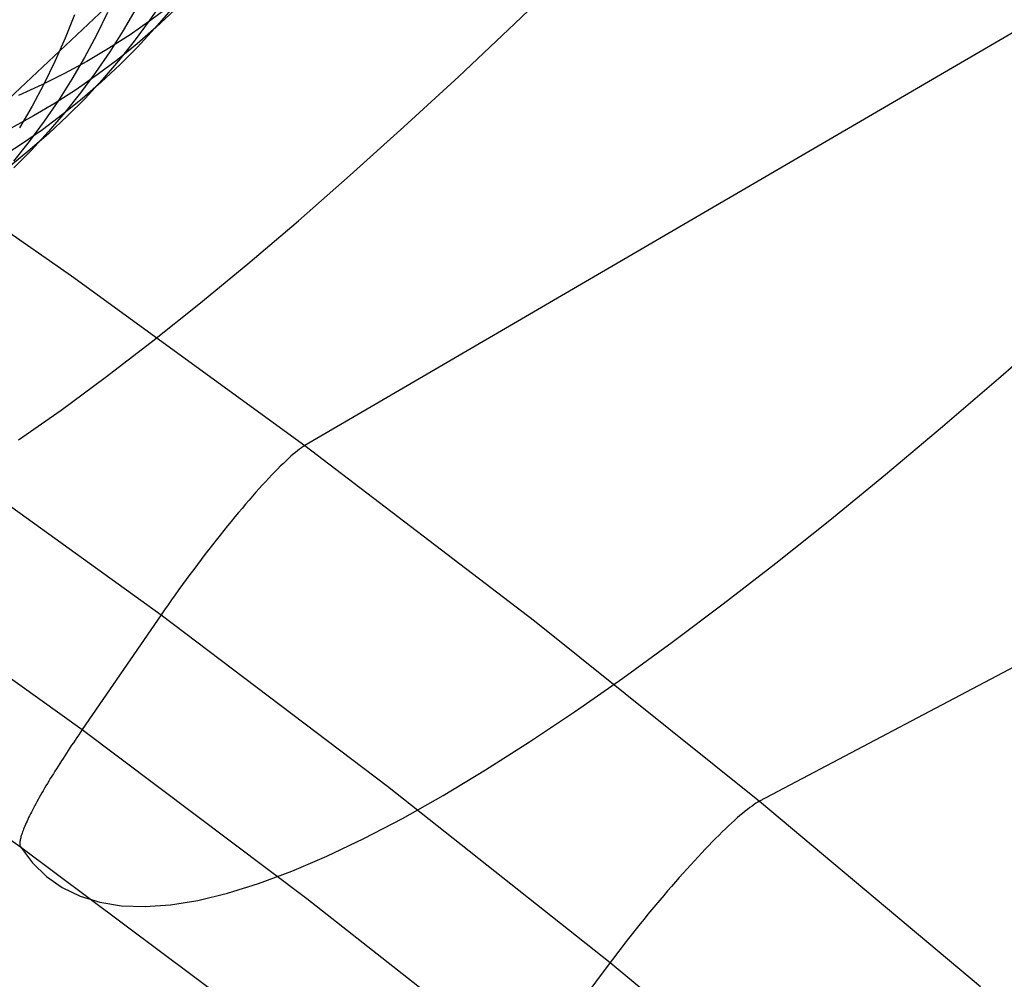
# Model space of a CAD drawing. Header units: millimetres. Extents: x 119 to 175.9, y -203.1 to -153.8.
# Tile 359 of 377: x 163.9 to 165.5, y -160.4 to -158.9. Entities that reach past the tile are written whole.
import ezdxf

# ---------------------------------------------------------------- set-up
doc = ezdxf.new("R2010")
doc.units = ezdxf.units.MM
doc.header["$MEASUREMENT"] = 0
doc.layers.add('Layer 01', color=5, linetype='Continuous', true_color=0x0000ff)
doc.layers.add('Livello 03', color=5, linetype='Continuous', true_color=0x0000ff)

msp = doc.modelspace()

# ---------------------------------------------------------------- linework, layer by layer
at = {"layer": 'Layer 01'}
for p, q in [((163.7927, -159.0875, 53.8911), (164.2929, -158.616, 55.9334)), ((164.1251, -158.8497, 55.6225), (164.1023, -158.8831, 55.6355)), ((164.0808, -158.8636, 55.233), (164.0604, -158.8986, 55.2459)), ((164.1374, -158.8578, 56.8847), (164.1048, -158.8822, 56.8973)), ((164.1373, -158.8647, 56.0253), (164.1109, -158.8954, 56.0383)), ((164.1432, -158.8656, 56.4554), (164.1136, -158.8933, 56.4682)), ((163.9824, -158.8735, 54.5036), (163.9673, -158.9111, 54.5161)), ((164.0351, -158.8696, 54.8679), (164.0174, -158.906, 54.8806)), ((164.1048, -158.8822, 56.8973), (164.0714, -158.9054, 56.9097)), ((164.1023, -158.8831, 55.6355), (164.0782, -158.9156, 55.6485)), ((164.1136, -158.8933, 56.4682), (164.083, -158.92, 56.481)), ((164.1109, -158.8954, 56.0383), (164.0834, -158.9251, 56.0513)), ((163.9673, -158.9111, 54.5161), (163.9509, -158.9481, 54.5288)), ((164.0174, -158.906, 54.8806), (163.9983, -158.9417, 54.8935)), ((164.0714, -158.9054, 56.9097), (164.0371, -158.9274, 56.9221)), ((164.0604, -158.8986, 55.2459), (164.0388, -158.9327, 55.2589)), ((164.0371, -158.9274, 56.9221), (164.002, -158.9481, 56.9343)), ((164.083, -158.92, 56.481), (164.0514, -158.9454, 56.4938)), ((164.0782, -158.9156, 55.6485), (164.053, -158.9472, 55.6616)), ((164.0834, -158.9251, 56.0513), (164.0549, -158.9538, 56.0644)), ((163.9983, -158.9417, 54.8935), (163.978, -158.9766, 54.9066)), ((164.0388, -158.9327, 55.2589), (164.016, -158.9661, 55.272)), ((164.0514, -158.9454, 56.4938), (164.0189, -158.9698, 56.5065)), ((163.9509, -158.9481, 54.5288), (163.9332, -158.9845, 54.5417)), ((164.002, -158.9481, 56.9343), (163.9662, -158.9676, 56.9465)), ((164.0549, -158.9538, 56.0644), (164.0253, -158.9815, 56.0774)), ((164.053, -158.9472, 55.6616), (164.0267, -158.9779, 55.6748)), ((163.9662, -158.9676, 56.9465), (163.9297, -158.9859, 56.9585)), ((163.978, -158.9766, 54.9066), (163.9565, -159.0107, 54.9197)), ((164.0189, -158.9698, 56.5065), (163.9855, -158.993, 56.5192)), ((164.016, -158.9661, 55.272), (163.9921, -158.9986, 55.2852)), ((163.9297, -158.9859, 56.9585), (163.8925, -159.0028, 56.9703)), ((163.9332, -158.9845, 54.5417), (163.9142, -159.0201, 54.5548)), ((163.9855, -158.993, 56.5192), (163.9513, -159.0149, 56.5317)), ((164.0253, -158.9815, 56.0774), (163.9948, -159.0081, 56.0904)), ((164.0267, -158.9779, 55.6748), (163.9993, -159.0076, 55.6879)), ((163.9948, -159.0081, 56.0904), (163.9633, -159.0335, 56.1033)), ((163.9921, -158.9986, 55.2852), (163.9669, -159.0301, 55.2985)), ((163.9993, -159.0076, 55.6879), (163.9708, -159.0362, 55.7011)), ((163.9142, -159.0201, 54.5548), (163.8939, -159.055, 54.568)), ((163.9513, -159.0149, 56.5317), (163.9163, -159.0356, 56.5442)), ((163.9565, -159.0107, 54.9197), (163.9337, -159.044, 54.933)), ((163.9163, -159.0356, 56.5442), (163.8805, -159.0551, 56.5565)), ((163.9633, -159.0335, 56.1033), (163.9308, -159.0578, 56.1162)), ((163.9669, -159.0301, 55.2985), (163.9406, -159.0608, 55.3118)), ((163.9708, -159.0362, 55.7011), (163.9413, -159.0638, 55.7143)), ((163.9337, -159.044, 54.933), (163.9098, -159.0765, 54.9464)), ((163.9308, -159.0578, 56.1162), (163.8975, -159.0809, 56.1291)), ((163.9413, -159.0638, 55.7143), (163.9108, -159.0903, 55.7275)), ((163.9406, -159.0608, 55.3118), (163.9133, -159.0904, 55.3252)), ((163.8975, -159.0809, 56.1291), (163.8634, -159.1028, 56.1418)), ((163.9098, -159.0765, 54.9464), (163.8847, -159.108, 54.9598)), ((163.9108, -159.0903, 55.7275), (163.8794, -159.1157, 55.7406)), ((163.9133, -159.0904, 55.3252), (163.8849, -159.119, 55.3385))]:
    msp.add_line(p, q, dxfattribs=at)
at = {"layer": 'Livello 03'}
for p, q in [((166.3801, -158.3812, 64.4554), (164.3521, -159.5647, 56.869)), ((164.689, -158.8873, 63.8786), (164.7814, -158.7986, 64.1049)), ((164.5988, -158.9723, 63.6493), (164.689, -158.8873, 63.8786)), ((164.5108, -159.0534, 63.4172), (164.5988, -158.9723, 63.6493)), ((163.5959, -159.0286, 56.9901), (163.9774, -159.2921, 56.9301)), ((167.1699, -159.0328, 64.2154), (165.0815, -160.1354, 56.7434)), ((164.4249, -159.1306, 63.1824), (164.5108, -159.0534, 63.4172)), ((164.3415, -159.2038, 62.945), (164.4249, -159.1306, 63.1824)), ((164.2603, -159.2729, 62.7052), (164.3415, -159.2038, 62.945)), ((164.1817, -159.3379, 62.463), (164.2603, -159.2729, 62.7052)), ((163.9774, -159.2921, 56.9301), (164.3521, -159.5647, 56.869)), ((164.1055, -159.3987, 62.2187), (164.1817, -159.3379, 62.463)), ((165.4688, -159.4537, 63.6728), (165.565, -159.3695, 63.8958)), ((164.0318, -159.4553, 61.9724), (164.1055, -159.3987, 62.2187)), ((163.9607, -159.5076, 61.7242), (164.0318, -159.4553, 61.9724)), ((165.3749, -159.5343, 63.4468), (165.4688, -159.4537, 63.6728)), ((163.8923, -159.5557, 61.4743), (163.9607, -159.5076, 61.7242)), ((165.2834, -159.6112, 63.218), (165.3749, -159.5343, 63.4468)), ((163.7518, -159.5701, 56.73), (164.1214, -159.8363, 56.6711)), ((164.337, -159.5756, 56.8223), (164.3334, -159.5786, 56.8134)), ((164.3404, -159.5729, 56.8314), (164.337, -159.5756, 56.8223)), ((164.3436, -159.5704, 56.8406), (164.3404, -159.5729, 56.8314)), ((164.3466, -159.5682, 56.8499), (164.3436, -159.5704, 56.8406)), ((164.3495, -159.5663, 56.8594), (164.3466, -159.5682, 56.8499)), ((164.3521, -159.5647, 56.869), (164.3495, -159.5663, 56.8594)), ((164.3521, -159.5647, 56.869), (164.7202, -159.8459, 56.8067)), ((164.3175, -159.5932, 56.7795), (164.3131, -159.5974, 56.7715)), ((164.3217, -159.5891, 56.7877), (164.3175, -159.5932, 56.7795)), ((164.3258, -159.5854, 56.7961), (164.3217, -159.5891, 56.7877)), ((164.3297, -159.5819, 56.8047), (164.3258, -159.5854, 56.7961)), ((164.3334, -159.5786, 56.8134), (164.3297, -159.5819, 56.8047)), ((164.304, -159.6066, 56.7561), (164.2992, -159.6116, 56.7488)), ((164.3086, -159.6019, 56.7637), (164.304, -159.6066, 56.7561)), ((164.3131, -159.5974, 56.7715), (164.3086, -159.6019, 56.7637)), ((164.2893, -159.6222, 56.7349), (164.2841, -159.6278, 56.7283)), ((164.2943, -159.6168, 56.7417), (164.2893, -159.6222, 56.7349)), ((164.2992, -159.6116, 56.7488), (164.2943, -159.6168, 56.7417)), ((165.1942, -159.6843, 62.9865), (165.2834, -159.6112, 63.218)), ((164.2735, -159.6396, 56.7159), (164.2681, -159.6458, 56.7101)), ((164.2789, -159.6336, 56.7219), (164.2735, -159.6396, 56.7159)), ((164.2841, -159.6278, 56.7283), (164.2789, -159.6336, 56.7219)), ((164.2625, -159.6521, 56.7047), (164.2569, -159.6587, 56.6995)), ((164.2681, -159.6458, 56.7101), (164.2625, -159.6521, 56.7047)), ((164.2455, -159.6722, 56.69), (164.2396, -159.6792, 56.6857)), ((164.2512, -159.6654, 56.6946), (164.2455, -159.6722, 56.69)), ((164.2569, -159.6587, 56.6995), (164.2512, -159.6654, 56.6946)), ((164.2338, -159.6864, 56.6818), (164.2278, -159.6937, 56.6782)), ((164.2396, -159.6792, 56.6857), (164.2338, -159.6864, 56.6818)), ((165.1074, -159.7535, 62.7525), (165.1942, -159.6843, 62.9865)), ((164.2219, -159.7011, 56.6749), (164.2159, -159.7086, 56.6719)), ((164.2278, -159.6937, 56.6782), (164.2219, -159.7011, 56.6749)), ((164.2098, -159.7162, 56.6693), (164.2038, -159.7239, 56.667)), ((164.2159, -159.7086, 56.6719), (164.2098, -159.7162, 56.6693)), ((164.1978, -159.7317, 56.665), (164.1917, -159.7395, 56.6634)), ((164.2038, -159.7239, 56.667), (164.1978, -159.7317, 56.665)), ((164.1856, -159.7475, 56.6621), (164.1796, -159.7555, 56.6612)), ((164.1917, -159.7395, 56.6634), (164.1856, -159.7475, 56.6621)), ((163.6284, -159.7583, 56.7921), (163.9948, -160.0205, 56.7333)), ((164.1736, -159.7635, 56.6606), (164.1676, -159.7716, 56.6604)), ((164.1796, -159.7555, 56.6612), (164.1736, -159.7635, 56.6606)), ((165.0232, -159.8189, 62.516), (165.1074, -159.7535, 62.7525)), ((164.1616, -159.7797, 56.6605), (164.1557, -159.7878, 56.661)), ((164.1676, -159.7716, 56.6604), (164.1616, -159.7797, 56.6605)), ((164.1498, -159.7959, 56.6618), (164.144, -159.804, 56.663)), ((164.1557, -159.7878, 56.661), (164.1498, -159.7959, 56.6618)), ((164.1382, -159.8121, 56.6645), (164.1325, -159.8202, 56.6663)), ((164.144, -159.804, 56.663), (164.1382, -159.8121, 56.6645)), ((164.1269, -159.8283, 56.6685), (164.1214, -159.8363, 56.6711)), ((164.1325, -159.8202, 56.6663), (164.1269, -159.8283, 56.6685)), ((164.9415, -159.8803, 62.2772), (165.0232, -159.8189, 62.516)), ((164.1214, -159.8363, 56.6711), (163.9948, -160.0205, 56.7333)), ((164.1214, -159.8363, 56.6711), (164.4847, -160.1111, 56.6111)), ((164.7202, -159.8459, 56.8067), (165.0815, -160.1354, 56.7434)), ((164.8624, -159.9377, 62.0362), (164.9415, -159.8803, 62.2772)), ((164.7861, -159.991, 61.7932), (164.8624, -159.9377, 62.0362)), ((163.5323, -159.9501, 57.0555), (163.8957, -160.2086, 56.9956)), ((164.7125, -160.0402, 61.5484), (164.7861, -159.991, 61.7932)), ((163.9862, -160.0331, 56.738), (163.9834, -160.0373, 56.7397)), ((163.9891, -160.0289, 56.7363), (163.9862, -160.0331, 56.738)), ((163.9919, -160.0247, 56.7347), (163.9891, -160.0289, 56.7363)), ((163.9948, -160.0205, 56.7333), (163.9919, -160.0247, 56.7347)), ((163.9948, -160.0205, 56.7333), (164.3552, -160.2913, 56.6734)), ((163.9749, -160.0499, 56.7457), (163.9722, -160.0541, 56.7479)), ((163.9777, -160.0457, 56.7436), (163.9749, -160.0499, 56.7457)), ((163.9805, -160.0415, 56.7416), (163.9777, -160.0457, 56.7436)), ((163.9834, -160.0373, 56.7397), (163.9805, -160.0415, 56.7416)), ((164.6417, -160.0853, 61.3018), (164.7125, -160.0402, 61.5484)), ((163.964, -160.0667, 56.7551), (163.9613, -160.0708, 56.7577)), ((163.9667, -160.0625, 56.7526), (163.964, -160.0667, 56.7551)), ((163.9694, -160.0583, 56.7502), (163.9667, -160.0625, 56.7526)), ((163.9722, -160.0541, 56.7479), (163.9694, -160.0583, 56.7502)), ((163.9535, -160.0832, 56.7662), (163.9509, -160.0872, 56.7692)), ((163.9561, -160.0791, 56.7632), (163.9535, -160.0832, 56.7662)), ((163.9587, -160.075, 56.7604), (163.9561, -160.0791, 56.7632)), ((163.9613, -160.0708, 56.7577), (163.9587, -160.075, 56.7604)), ((163.946, -160.0953, 56.7756), (163.9435, -160.0992, 56.7789)), ((163.9484, -160.0913, 56.7723), (163.946, -160.0953, 56.7756)), ((163.9509, -160.0872, 56.7692), (163.9484, -160.0913, 56.7723)), ((164.5737, -160.1262, 61.0536), (164.6417, -160.0853, 61.3018)), ((163.9343, -160.1147, 56.7932), (163.9321, -160.1185, 56.797)), ((163.9365, -160.1109, 56.7895), (163.9343, -160.1147, 56.7932)), ((163.9388, -160.1071, 56.7859), (163.9365, -160.1109, 56.7895)), ((163.9412, -160.1032, 56.7823), (163.9388, -160.1071, 56.7859)), ((163.9435, -160.0992, 56.7789), (163.9412, -160.1032, 56.7823)), ((164.4847, -160.1111, 56.6111), (164.8418, -160.3942, 56.55)), ((163.9259, -160.1294, 56.809), (163.9239, -160.1329, 56.8132)), ((163.9279, -160.1258, 56.805), (163.9259, -160.1294, 56.809)), ((163.93, -160.1222, 56.801), (163.9279, -160.1258, 56.805)), ((163.9321, -160.1185, 56.797), (163.93, -160.1222, 56.801)), ((164.5086, -160.163, 60.804), (164.5737, -160.1262, 61.0536)), ((163.9166, -160.1465, 56.8307), (163.9149, -160.1497, 56.8353)), ((163.9183, -160.1432, 56.8262), (163.9166, -160.1465, 56.8307)), ((163.9201, -160.1398, 56.8218), (163.9183, -160.1432, 56.8262)), ((163.922, -160.1364, 56.8175), (163.9201, -160.1398, 56.8218)), ((163.9239, -160.1329, 56.8132), (163.922, -160.1364, 56.8175)), ((165.0659, -160.1457, 56.6975), (165.0622, -160.1485, 56.6887)), ((165.0694, -160.1431, 56.7064), (165.0659, -160.1457, 56.6975)), ((165.0727, -160.1408, 56.7154), (165.0694, -160.1431, 56.7064)), ((165.0758, -160.1388, 56.7246), (165.0727, -160.1408, 56.7154)), ((165.0788, -160.137, 56.7339), (165.0758, -160.1388, 56.7246)), ((165.0815, -160.1354, 56.7434), (165.0788, -160.137, 56.7339)), ((165.0815, -160.1354, 56.7434), (165.4362, -160.4329, 56.6788)), ((163.9088, -160.1618, 56.8542), (163.9074, -160.1646, 56.8591)), ((163.9102, -160.1589, 56.8494), (163.9088, -160.1618, 56.8542)), ((163.9117, -160.1559, 56.8446), (163.9102, -160.1589, 56.8494)), ((163.9133, -160.1528, 56.8399), (163.9117, -160.1559, 56.8446)), ((163.9149, -160.1497, 56.8353), (163.9133, -160.1528, 56.8399)), ((165.0501, -160.1585, 56.6634), (165.0457, -160.1623, 56.6553)), ((165.0543, -160.1549, 56.6716), (165.0501, -160.1585, 56.6634)), ((165.0583, -160.1516, 56.6801), (165.0543, -160.1549, 56.6716)), ((165.0622, -160.1485, 56.6887), (165.0583, -160.1516, 56.6801)), ((163.9017, -160.1776, 56.8843), (163.9007, -160.18, 56.8894)), ((163.9027, -160.1752, 56.8791), (163.9017, -160.1776, 56.8843)), ((163.9038, -160.1727, 56.8741), (163.9027, -160.1752, 56.8791)), ((163.9049, -160.1701, 56.869), (163.9038, -160.1727, 56.8741)), ((163.9062, -160.1674, 56.864), (163.9049, -160.1701, 56.869)), ((163.9074, -160.1646, 56.8591), (163.9062, -160.1674, 56.864)), ((164.4464, -160.1955, 60.5532), (164.5086, -160.163, 60.804)), ((165.0317, -160.1751, 56.6324), (165.0268, -160.1798, 56.6252)), ((165.0365, -160.1706, 56.6398), (165.0317, -160.1751, 56.6324)), ((165.0412, -160.1663, 56.6475), (165.0365, -160.1706, 56.6398)), ((165.0457, -160.1623, 56.6553), (165.0412, -160.1663, 56.6475)), ((163.8965, -160.1922, 56.921), (163.896, -160.194, 56.9263)), ((163.897, -160.1904, 56.9157), (163.8965, -160.1922, 56.921)), ((163.8976, -160.1885, 56.9104), (163.897, -160.1904, 56.9157)), ((163.8983, -160.1865, 56.9051), (163.8976, -160.1885, 56.9104)), ((163.899, -160.1844, 56.8998), (163.8983, -160.1865, 56.9051)), ((163.8998, -160.1822, 56.8946), (163.899, -160.1844, 56.8998)), ((163.9007, -160.18, 56.8894), (163.8998, -160.1822, 56.8946)), ((165.0165, -160.1899, 56.6115), (165.0111, -160.1952, 56.6051)), ((165.0217, -160.1847, 56.6182), (165.0165, -160.1899, 56.6115)), ((165.0268, -160.1798, 56.6252), (165.0217, -160.1847, 56.6182)), ((163.8946, -160.2025, 56.9585), (163.8945, -160.2037, 56.9638)), ((163.8945, -160.2037, 56.9638), (163.8946, -160.2047, 56.9692)), ((163.8948, -160.2, 56.9478), (163.8946, -160.2013, 56.9531)), ((163.8946, -160.2013, 56.9531), (163.8946, -160.2025, 56.9585)), ((163.8946, -160.2047, 56.9692), (163.8947, -160.2057, 56.9745)), ((163.8947, -160.2057, 56.9745), (163.8949, -160.2065, 56.9798)), ((163.895, -160.1987, 56.9424), (163.8948, -160.2, 56.9478)), ((163.8949, -160.2065, 56.9798), (163.8951, -160.2073, 56.9851)), ((163.8953, -160.1972, 56.9371), (163.895, -160.1987, 56.9424)), ((163.8951, -160.2073, 56.9851), (163.8954, -160.208, 56.9904)), ((163.8956, -160.1956, 56.9317), (163.8953, -160.1972, 56.9371)), ((163.8954, -160.208, 56.9904), (163.8957, -160.2086, 56.9956)), ((163.896, -160.194, 56.9263), (163.8956, -160.1956, 56.9317)), ((163.8957, -160.2086, 56.9956), (164.2535, -160.4758, 56.9346)), ((163.8957, -160.2086, 56.9956), (163.915, -160.2345, 57.2478)), ((164.3872, -160.2238, 60.3012), (164.4464, -160.1955, 60.5532)), ((165.0001, -160.2064, 56.5929), (164.9945, -160.2123, 56.5873)), ((165.0057, -160.2007, 56.5989), (165.0001, -160.2064, 56.5929)), ((165.0111, -160.1952, 56.6051), (165.0057, -160.2007, 56.5989)), ((164.331, -160.2478, 60.0483), (164.3872, -160.2238, 60.3012)), ((164.9829, -160.2246, 56.5769), (164.977, -160.231, 56.5721)), ((164.9887, -160.2184, 56.5819), (164.9829, -160.2246, 56.5769)), ((164.9945, -160.2123, 56.5873), (164.9887, -160.2184, 56.5819)), ((163.915, -160.2345, 57.2478), (163.9373, -160.2563, 57.5009)), ((164.971, -160.2375, 56.5676), (164.9649, -160.2442, 56.5635)), ((164.977, -160.231, 56.5721), (164.971, -160.2375, 56.5676)), ((163.9373, -160.2563, 57.5009), (163.9628, -160.2741, 57.7548)), ((164.2778, -160.2676, 59.7945), (164.331, -160.2478, 60.0483)), ((164.9588, -160.251, 56.5596), (164.9527, -160.258, 56.5561)), ((164.9649, -160.2442, 56.5635), (164.9588, -160.251, 56.5596)), ((164.2276, -160.2832, 59.5402), (164.2778, -160.2676, 59.7945)), ((164.9402, -160.2722, 56.55), (164.934, -160.2794, 56.5475)), ((164.9465, -160.265, 56.5529), (164.9402, -160.2722, 56.55)), ((164.9527, -160.258, 56.5561), (164.9465, -160.265, 56.5529)), ((163.9628, -160.2741, 57.7548), (163.9913, -160.2879, 58.0093)), ((163.9913, -160.2879, 58.0093), (164.0229, -160.2976, 58.2642)), ((164.1805, -160.2945, 59.2853), (164.2276, -160.2832, 59.5402)), ((164.9277, -160.2868, 56.5453), (164.9214, -160.2942, 56.5434)), ((164.934, -160.2794, 56.5475), (164.9277, -160.2868, 56.5453)), ((164.0229, -160.2976, 58.2642), (164.0577, -160.3031, 58.5194)), ((164.0577, -160.3031, 58.5194), (164.0955, -160.3044, 58.7748)), ((164.0955, -160.3044, 58.7748), (164.1365, -160.3016, 59.0301)), ((164.1365, -160.3016, 59.0301), (164.1805, -160.2945, 59.2853)), ((164.3552, -160.2913, 56.6734), (164.7097, -160.5704, 56.6126)), ((164.9151, -160.3017, 56.5418), (164.9088, -160.3093, 56.5406)), ((164.9214, -160.2942, 56.5434), (164.9151, -160.3017, 56.5418)), ((164.9025, -160.3169, 56.5398), (164.8962, -160.3246, 56.5393)), ((164.9088, -160.3093, 56.5406), (164.9025, -160.3169, 56.5398)), ((164.89, -160.3323, 56.5391), (164.8837, -160.3401, 56.5393)), ((164.8962, -160.3246, 56.5393), (164.89, -160.3323, 56.5391)), ((164.8776, -160.3478, 56.5398), (164.8714, -160.3556, 56.5406)), ((164.8837, -160.3401, 56.5393), (164.8776, -160.3478, 56.5398)), ((164.8654, -160.3634, 56.5418), (164.8594, -160.3711, 56.5434)), ((164.8714, -160.3556, 56.5406), (164.8654, -160.3634, 56.5418)), ((164.8534, -160.3788, 56.5453), (164.8476, -160.3865, 56.5475)), ((164.8594, -160.3711, 56.5434), (164.8534, -160.3788, 56.5453)), ((164.8418, -160.3942, 56.55), (164.7097, -160.5704, 56.6126)), ((164.8476, -160.3865, 56.5475), (164.8418, -160.3942, 56.55)), ((164.8418, -160.3942, 56.55), (165.1926, -160.6852, 56.4879))]:
    msp.add_line(p, q, dxfattribs=at)

doc.saveas('drawing.dxf')
